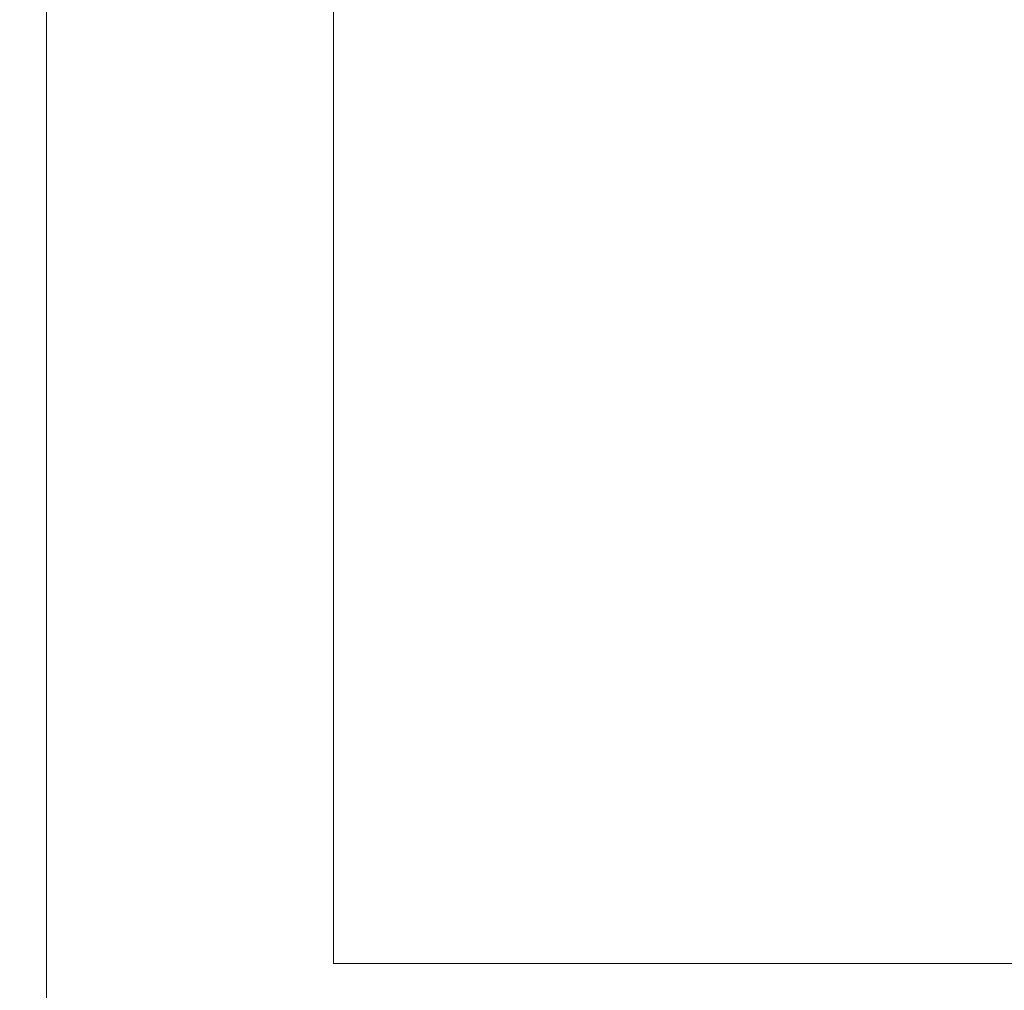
# Model space of a CAD drawing. Extents: x 4615668 to 9294084, y 5325188 to 10688993.
# Tile 541 of 656: x 4645682 to 4646779, y 5334479 to 5335561. Entities that reach past the tile are written whole.
import ezdxf

# ---------------------------------------------------------------- set-up
doc = ezdxf.new("R2010")
doc.units = 0
doc.header["$MEASUREMENT"] = 0
doc.layers.add('hatch', color=253, linetype='Continuous', lineweight=0)

msp = doc.modelspace()

# ---------------------------------------------------------------- linework, layer by layer
at = {"layer": 'hatch', "color": 252}
for points in [[(4641511.587, 5334449.245), (4645711.587, 5334449.245), (4645711.587, 5337397.245), (4641511.587, 5337397.245)], [(4641511.587, 5334449.245), (4645711.587, 5334449.245), (4645711.587, 5337397.245), (4641511.587, 5337397.245)], [(4645711.587, 5334449.245), (4649911.587, 5334449.245), (4649911.587, 5337397.245), (4645711.587, 5337397.245)], [(4645711.587, 5334449.245), (4649911.587, 5334449.245), (4649911.587, 5337397.245), (4645711.587, 5337397.245)], [(4646031.587, 5337337.245), (4649851.587, 5337337.245), (4649851.587, 5334509.245), (4646031.587, 5334509.245)]]:
    msp.add_lwpolyline(points, close=True, dxfattribs=at)

doc.saveas('drawing.dxf')
